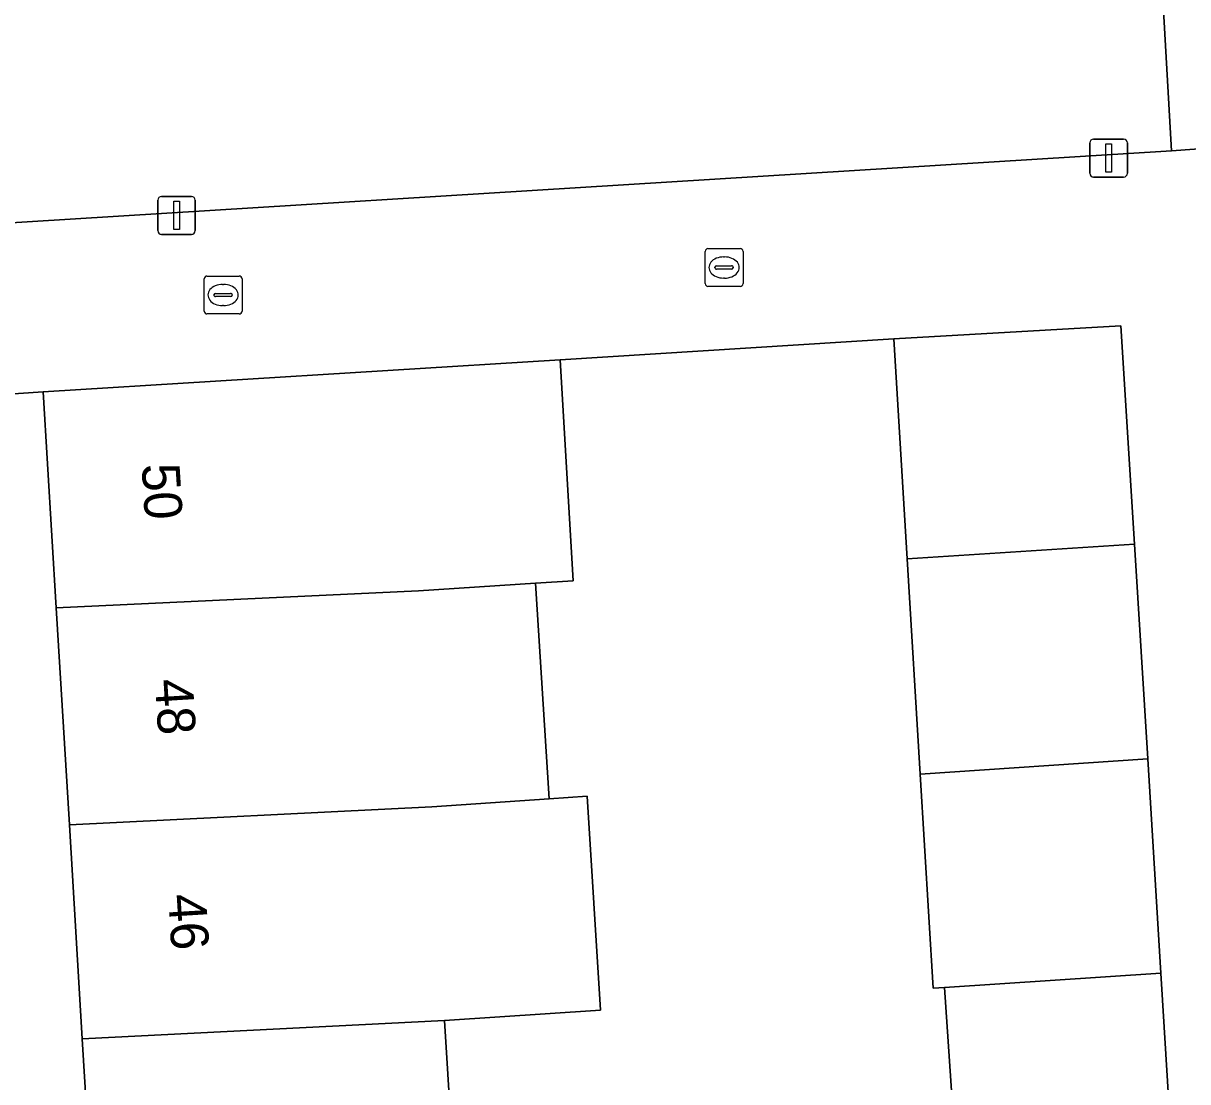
# Model space of a CAD drawing. Extents: x 159053 to 160042, y 380449 to 381423.
# Drawn here: x 159828.36 to 159859.11, y 381113.33 to 381141.29 of the extents above; entities that cross this region are included whole.
import ezdxf

# ---------------------------------------------------------------- set-up
doc = ezdxf.new("R2010")
doc.units = 0
for name, color, linetype in [('IMGEO_Erf', 7, 'Continuous'), ('IMGEO_Groenvoorziening', 7, 'Continuous'), ('IMGEO_Kolk', 7, 'Continuous'), ('IMGEO_Lichtmast', 7, 'Continuous'), ('IMGEO_Pand', 7, 'Continuous'), ('IMGEO_Pand_nummerreeks', 7, 'Continuous'), ('IMGEO_Voetpad_open', 7, 'Continuous')]:
    doc.layers.add(name, color=color, linetype=linetype)

msp = doc.modelspace()

# ---------------------------------------------------------------- linework, layer by layer
at = {"layer": 'IMGEO_Erf'}
msp.add_lwpolyline([(159852.958, 381111.933), (159852.687, 381115.82), (159852.388, 381115.8), (159852.046, 381121.457), (159851.702, 381127.143), (159851.35, 381132.955), (159842.538, 381132.399), (159842.885, 381126.565), (159841.887, 381126.5), (159842.25, 381120.806), (159843.247, 381120.873), (159843.606, 381115.222), (159839.484, 381114.951), (159839.833, 381109.279)], dxfattribs=at)
msp.add_lwpolyline([(159830.607, 381103.032), (159830.261, 381108.747), (159829.915, 381114.462), (159829.572, 381120.118), (159829.225, 381125.854), (159828.879, 381131.559), (159822.499, 381131.126), (159826.228, 381072.594), (159832.19, 381072.905), (159835.543, 381069.907), (159837.769, 381072.431), (159832.689, 381076.78), (159833.277, 381077.452), (159831.508, 381079), (159831.086, 381085.894), (159831.643, 381085.935), (159831.63, 381086.155), (159831.294, 381091.701), (159830.95, 381097.377)], close=True, dxfattribs=at)
at = {"layer": 'IMGEO_Groenvoorziening'}
msp.add_lwpolyline([(159855.413, 381195.383), (159812.714, 381193.345), (159813.181, 381185.963), (159816.385, 381135.297), (159858.69, 381137.924)], close=True, dxfattribs=at)
at = {"layer": 'IMGEO_Kolk'}
for p, q in [((159846.367, 381134.416), (159846.367, 381135.268)), ((159846.442, 381135.342), (159847.294, 381135.342)), ((159847.368, 381135.268), (159847.368, 381134.416)), ((159846.855, 381135.122), (159846.88, 381135.122)), ((159833.208, 381134.616), (159834.06, 381134.616)), ((159846.626, 381134.836), (159846.626, 381134.848)), ((159847.064, 381134.799), (159846.666, 381134.799)), ((159846.669, 381134.885), (159847.067, 381134.885)), ((159847.11, 381134.848), (159847.11, 381134.836)), ((159833.133, 381133.69), (159833.133, 381134.542)), ((159833.621, 381134.396), (159833.646, 381134.396)), ((159834.134, 381134.542), (159834.134, 381133.69)), ((159847.294, 381134.342), (159846.442, 381134.342)), ((159846.878, 381134.562), (159846.853, 381134.562)), ((159833.392, 381134.11), (159833.392, 381134.122)), ((159833.83, 381134.073), (159833.432, 381134.073)), ((159833.435, 381134.159), (159833.833, 381134.159)), ((159833.876, 381134.122), (159833.876, 381134.11)), ((159833.644, 381133.836), (159833.619, 381133.836)), ((159834.06, 381133.616), (159833.208, 381133.616))]:
    msp.add_line(p, q, dxfattribs=at)
for points in [[(159846.367, 381134.416), (159846.367, 381135.268)], [(159846.442, 381135.342), (159847.294, 381135.342)], [(159847.368, 381135.268), (159847.368, 381134.416)], [(159833.208, 381134.616), (159834.06, 381134.616)], [(159833.133, 381133.69), (159833.133, 381134.542)], [(159834.134, 381134.542), (159834.134, 381133.69)], [(159847.294, 381134.342), (159846.442, 381134.342)], [(159834.06, 381133.616), (159833.208, 381133.616)]]:
    msp.add_lwpolyline(points, dxfattribs=at)
for centre, radius, start, end in [((159846.444, 381135.266), 0.0765, 91.552, 178.448), ((159846.444, 381135.266), 0.0765, 91.552, 178.448), ((159847.292, 381135.266), 0.0765, 1.552, 88.448), ((159847.292, 381135.266), 0.0765, 1.552, 88.448), ((159833.21, 381134.54), 0.0765, 91.552, 178.448), ((159833.21, 381134.54), 0.0765, 91.552, 178.448), ((159834.058, 381134.54), 0.0765, 1.552, 88.448), ((159834.058, 381134.54), 0.0765, 1.552, 88.448), ((159846.666, 381134.845), 0.0403, 85.8775, 175.7526), ((159846.663, 381134.835), 0.0366, 178.938, 274.7102), ((159847.067, 381134.842), 0.043, 264.8664, 352.4533), ((159847.071, 381134.847), 0.0386, 1.7309, 96.639), ((159846.444, 381134.418), 0.0765, 181.552, 268.448), ((159846.444, 381134.418), 0.0765, 181.552, 268.448), ((159847.292, 381134.418), 0.0765, 271.552, 358.448), ((159847.292, 381134.418), 0.0765, 271.552, 358.448), ((159833.432, 381134.119), 0.0403, 85.8775, 175.7526), ((159833.429, 381134.109), 0.0366, 178.938, 274.7102), ((159833.833, 381134.116), 0.043, 264.8664, 352.4533), ((159833.837, 381134.121), 0.0386, 1.7309, 96.639), ((159833.21, 381133.692), 0.0765, 181.552, 268.448), ((159833.21, 381133.692), 0.0765, 181.552, 268.448), ((159834.058, 381133.692), 0.0765, 271.552, 358.448), ((159834.058, 381133.692), 0.0765, 271.552, 358.448)]:
    msp.add_arc(centre, radius, start, end, dxfattribs=at)
for centre, major_axis, ratio, start_param, end_param in [((159846.854, 381134.842), (-0.387, 0.002), 0.722429, 4.712389, 7.853982), ((159846.879, 381134.842), (-0.39, 0.002), 0.717154, 1.570796, 4.712389), ((159833.62, 381134.116), (-0.387, 0.002), 0.722429, 4.712389, 7.853982), ((159833.645, 381134.116), (-0.39, 0.002), 0.717154, 1.570796, 4.712389)]:
    msp.add_ellipse(centre, major_axis=major_axis, ratio=ratio, start_param=start_param, end_param=end_param, dxfattribs=at)
at = {"layer": 'IMGEO_Lichtmast'}
for p, q in [((159856.53, 381137.333), (159856.53, 381138.133)), ((159856.53, 381138.133), (159856.53, 381137.333)), ((159856.63, 381138.233), (159857.42, 381138.233)), ((159857.42, 381138.233), (159856.63, 381138.233)), ((159857.52, 381138.133), (159857.52, 381137.333)), ((159857.52, 381137.333), (159857.52, 381138.133)), ((159857.42, 381137.233), (159856.63, 381137.233)), ((159856.63, 381137.233), (159857.42, 381137.233)), ((159831.908, 381135.817), (159831.908, 381136.617)), ((159831.908, 381136.617), (159831.908, 381135.817)), ((159832.008, 381136.717), (159832.798, 381136.717)), ((159832.798, 381136.717), (159832.008, 381136.717)), ((159832.898, 381136.617), (159832.898, 381135.817)), ((159832.898, 381135.817), (159832.898, 381136.617)), ((159832.798, 381135.717), (159832.008, 381135.717)), ((159832.008, 381135.717), (159832.798, 381135.717))]:
    msp.add_line(p, q, dxfattribs=at)
for points in [[(159856.95, 381138.108), (159857.1, 381138.108), (159857.1, 381137.358), (159856.95, 381137.358), (159856.95, 381138.108)], [(159832.328, 381136.592), (159832.478, 381136.592), (159832.478, 381135.842), (159832.328, 381135.842), (159832.328, 381136.592)]]:
    msp.add_lwpolyline(points, dxfattribs=at)
for centre, start, end in [((159856.63, 381138.133), 90, 180), ((159856.63, 381138.133), 90, 180), ((159857.42, 381138.133), 0, 90), ((159857.42, 381138.133), 360, 90), ((159856.63, 381137.333), 180, 270), ((159856.63, 381137.333), 180, 270), ((159857.42, 381137.333), 270, 0), ((159857.42, 381137.333), 270, 0), ((159832.008, 381136.617), 90, 180), ((159832.008, 381136.617), 90, 180), ((159832.798, 381136.617), 0, 90), ((159832.798, 381136.617), 360, 90), ((159832.008, 381135.817), 180, 270), ((159832.008, 381135.817), 180, 270), ((159832.798, 381135.817), 270, 0), ((159832.798, 381135.817), 270, 0)]:
    msp.add_arc(centre, 0.1, start, end, dxfattribs=at)
at = {"layer": 'IMGEO_Pand'}
for points in [[(159851.702, 381127.143), (159857.708, 381127.536), (159857.352, 381133.299), (159851.35, 381132.955)], [(159829.225, 381125.854), (159838.795, 381126.297), (159841.887, 381126.5), (159842.885, 381126.565), (159842.538, 381132.399), (159828.879, 381131.559)], [(159852.046, 381121.457), (159858.058, 381121.859), (159857.708, 381127.536), (159851.702, 381127.143)], [(159829.572, 381120.118), (159839.146, 381120.595), (159842.25, 381120.806), (159841.887, 381126.5), (159838.795, 381126.297), (159829.225, 381125.854)], [(159858.058, 381121.859), (159852.046, 381121.457), (159852.388, 381115.8), (159852.687, 381115.82), (159858.408, 381116.196)], [(159829.572, 381120.118), (159829.915, 381114.462), (159839.484, 381114.951), (159843.606, 381115.222), (159843.247, 381120.873), (159842.25, 381120.806), (159839.146, 381120.595)], [(159858.408, 381116.196), (159852.687, 381115.82), (159852.958, 381111.933), (159855.051, 381112.067), (159855.164, 381110.261), (159858.76, 381110.492)], [(159830.261, 381108.747), (159839.833, 381109.279), (159839.484, 381114.951), (159829.915, 381114.462)]]:
    msp.add_lwpolyline(points, close=True, dxfattribs=at)
at = {"layer": 'IMGEO_Voetpad_open'}
for points in [[(159856.933, 381195.432), (159855.413, 381195.383), (159858.69, 381137.924), (159860.513, 381138.059), (159859.115, 381161.92), (159859.44, 381162.266)], [(159860.513, 381138.059), (159858.69, 381137.924), (159816.385, 381135.297), (159816.652, 381130.762), (159822.499, 381131.126), (159828.879, 381131.559), (159842.538, 381132.399), (159851.35, 381132.955), (159857.352, 381133.299), (159857.708, 381127.536), (159858.058, 381121.859), (159858.408, 381116.196), (159858.76, 381110.492), (159859.103, 381104.934), (159859.114, 381104.76), (159855.551, 381104.523), (159855.86, 381098.907), (159856.17, 381093.258), (159857.133, 381092.104), (159857.395, 381092.116), (159860.512, 381092.291)]]:
    msp.add_lwpolyline(points, dxfattribs=at)

# ---------------------------------------------------------------- texts
at = {"layer": 'IMGEO_Pand_nummerreeks'}
for s, p in [('50', (159831.481, 381129.639)), ('48', (159831.831, 381123.952)), ('46', (159832.18, 381118.269))]:
    msp.add_text(s, height=1, rotation=273.5172, dxfattribs=at).set_placement(p)

doc.saveas('drawing.dxf')
